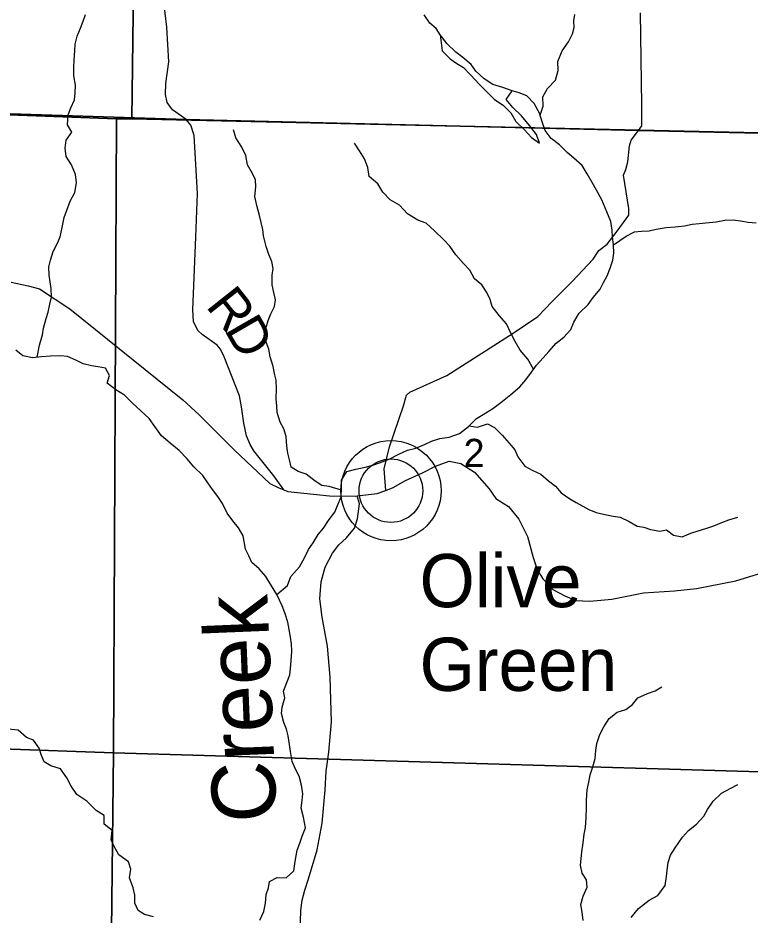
# Model space of a CAD drawing. Extents: x 2043100 to 2470832, y 443715 to 810583.
# Drawn here: x 2214757 to 2220493, y 633122 to 640149 of the extents above; entities that cross this region are included whole.
import ezdxf

# ---------------------------------------------------------------- set-up
doc = ezdxf.new("R2010")
doc.units = 0
for name, color, linetype in [('GM_X_Minor_Lake', 7, 'Continuous'), ('GM_X_Minor_River', 7, 'Continuous'), ('GM_X_Minor_River_Text', 7, 'Continuous'), ('GM_X_Section', 7, 'Continuous'), ('GM_X_Section_Text', 7, 'Continuous'), ('GM_X_State_Route', 7, 'Continuous'), ('GM_X_Township', 7, 'Continuous'), ('GM_X_Township_Road', 7, 'Continuous'), ('GM_X_Township_Road_Text', 7, 'Continuous'), ('GM_X_Township_ROW', 7, 'Continuous'), ('GM_X_Unincorporated', 7, 'Continuous'), ('GM_X_Unincorporated_Location', 7, 'Continuous'), ('GM_X_Unincorporated_Text', 7, 'Continuous')]:
    doc.layers.add(name, color=color, linetype=linetype)

msp = doc.modelspace()

# ---------------------------------------------------------------- linework, layer by layer
at = {"layer": 'GM_X_Minor_Lake'}
for points in [[(2218063.8, 640015.3), (2218080.2, 639891.3), (2218142.4, 639829.5), (2218194.5, 639791.6), (2218248.5, 639759.8), (2218302.7, 639701.9), (2218372.9, 639628.1), (2218427, 639572.2), (2218489.2, 639512.4), (2218561.3, 639462.6), (2218619.4, 639404.8), (2218657.6, 639336.9), (2218723.8, 639275), (2218780, 639213.2), (2218844.1, 639167.4), (2218819.9, 639235.4), (2218765.7, 639305.2), (2218701.5, 639381.1), (2218633.3, 639446.9), (2218581.1, 639510.7), (2218628.9, 639576.9)], [(2218628.9, 639576.9), (2218554.9, 639602.7), (2218478.8, 639626.5), (2218410.7, 639672.3), (2218344.6, 639732.1), (2218308.4, 639784), (2218242.3, 639837.8), (2218188.2, 639881.7), (2218120, 639945.5), (2218063.8, 640015.3)]]:
    msp.add_lwpolyline(points, dxfattribs=at)
at = {"layer": 'GM_X_Minor_River'}
for points in [[(2215119.4, 638585.3), (2215137.2, 638636.2), (2215164.9, 638714.4), (2215202.7, 638780.5), (2215214.5, 638856.6), (2215208.3, 638922.7), (2215176.1, 638998.6), (2215135.9, 639062.5), (2215127.7, 639128.5), (2215133.5, 639192.6), (2215179.3, 639252.8), (2215145.1, 639312.8), (2215150.9, 639390.8), (2215170.7, 639444.9), (2215200.5, 639507.1), (2215206.4, 639563.2), (2215208.2, 639623.2), (2215196, 639695.2), (2215193.8, 639759.2), (2215197.6, 639821.3), (2215203.4, 639891.4), (2215205.2, 639943.4), (2215221, 640005.5), (2215246.8, 640069.7), (2215266.7, 640123.8), (2215286.5, 640175.9)], [(2219371.5, 638629.4), (2219331.2, 638724.7), (2219291, 638798.7), (2219254.8, 638858.6), (2219216.6, 638928.5), (2219178.4, 638992.4), (2219112.3, 639050.2), (2219060.2, 639096.1), (2219000, 639153.9), (2218935.9, 639203.7), (2218887.7, 639267.6), (2218863.6, 639335.6), (2218843.4, 639401.6), (2218801.1, 639477.5), (2218743, 639539.3), (2218682.9, 639561.1), (2218628.9, 639576.9), (2218554.9, 639602.7), (2218478.8, 639626.5), (2218410.7, 639672.3), (2218344.6, 639732.1), (2218308.4, 639784), (2218242.3, 639837.8), (2218188.2, 639881.7), (2218120, 639945.5), (2218063.8, 640015.3), (2218033.7, 640067.3), (2217983.6, 640109.1), (2217939.4, 640173)], [(2218847.6, 639387.6), (2218873.2, 639457.7), (2218869, 639531.8), (2218906.8, 639595.9), (2218968.5, 639660.2), (2218990.3, 639736.3), (2218988.1, 639806.4), (2219019.8, 639890.5), (2219069.6, 639962.8), (2219101.4, 640024.9), (2219115.2, 640075), (2219113.1, 640125), (2219120.9, 640175.1)], [(2216650.8, 638601.2), (2216628.4, 638679.4), (2216612.2, 638749.4), (2216620, 638825.5), (2216617.8, 638879.5), (2216593.7, 638931.5), (2216555.5, 638999.4), (2216543.3, 639071.4), (2216511.1, 639135.3), (2216464.9, 639209.2), (2216444.7, 639273.2)], [(2217810.1, 638613.2), (2217746, 638681.2), (2217673.9, 638725), (2217615.7, 638782.9), (2217577.5, 638848.8), (2217509.4, 638906.6), (2217497.2, 638976.6), (2217473, 639044.6), (2217432.8, 639108.5), (2217392.7, 639168.4)], [(2217291.9, 636449.8), (2217194.8, 636477.8), (2217138.8, 636487.3), (2217086.5, 636520.9), (2217014.1, 636576.3), (2216951.9, 636595.8), (2216897.7, 636629.4), (2216885.2, 636687.3), (2216872.7, 636739.2), (2216864.3, 636795.2), (2216859.6, 636871.2), (2216839.1, 636929.1), (2216810.6, 636982.8), (2216788, 637058.7), (2216785.6, 637108.7), (2216781.1, 637164.7), (2216782.4, 637242.8), (2216779.8, 637312.8), (2216767.3, 637364.7), (2216756.8, 637418.7), (2216734.2, 637494.5), (2216721.7, 637554.5), (2216701.2, 637610.3), (2216692.7, 637664.3), (2216698.3, 637716.4), (2216717.7, 637778.6), (2216739.2, 637830.8), (2216766.7, 637889.1), (2216774.2, 637941.2), (2216761.7, 637997.1), (2216749.2, 638057.1), (2216748.5, 638135.1), (2216756.1, 638187.2), (2216745.6, 638241.2), (2216723.1, 638297), (2216702.6, 638358.9), (2216681.9, 638440.8), (2216675.4, 638492.7), (2216650.8, 638601.2)], [(2216784.5, 635633.7), (2216869.8, 635704.5), (2216895.2, 635774.7), (2216962.5, 635849.4), (2217001.9, 635919.8), (2217033.2, 635986.1), (2217070.8, 636038.4), (2217110.2, 636102.8), (2217149.7, 636153.2), (2217195.1, 636219.6), (2217238.5, 636278), (2217260, 636330.3), (2217289.4, 636396.6), (2217292.8, 636468.7), (2217292.3, 636528.7), (2217333.6, 636597.1), (2217403.4, 636615.7), (2217477.2, 636630.3), (2217537, 636646.9), (2217588.9, 636663.3), (2217664.5, 636694), (2217740.1, 636732.7), (2217809.8, 636763.3), (2217873.6, 636779.9), (2217943.3, 636806.5), (2217997, 636835), (2218062.8, 636855.5), (2218136.7, 636864.2), (2218216.4, 636892.9), (2218285.8, 636949.5), (2218349.2, 637010.1), (2218402.9, 637042.6), (2218478.4, 637089.3), (2218540, 637137.8), (2218619.4, 637198.6), (2218688.8, 637259.2), (2218736.3, 637313.7), (2218779.7, 637374.1), (2218819.2, 637428.5), (2218872.6, 637487), (2218916.2, 637537.4), (2218973.5, 637601.9), (2219033.1, 637648.4), (2219088.5, 637709), (2219112, 637765.2), (2219153.3, 637835.6), (2219224.7, 637904.3), (2219264.2, 637958.7), (2219317.6, 638025.2), (2219345.1, 638075.4), (2219372.6, 638127.7), (2219398, 638190), (2219417.5, 638250.2), (2219427, 638306.3), (2219424.4, 638372.3), (2219415.9, 638434.3), (2219411.4, 638486.3), (2219402.8, 638554.3), (2219371.5, 638629.4)], [(2218797.4, 637398.4), (2218752.8, 637475.9), (2218692.2, 637547.4), (2218653.7, 637615.2), (2218619.1, 637680.9), (2218584.5, 637752.7), (2218530, 637816.2), (2218473.4, 637889.8), (2218456.9, 637943.7), (2218430.5, 637999.5), (2218392, 638057.2), (2218333.6, 638104.8), (2218297, 638172.5), (2218246.6, 638226.1), (2218188, 638293.6), (2218141.5, 638361.3), (2218091.1, 638412.9), (2218020.5, 638480.3), (2217956, 638541.8), (2217889.9, 638565.2), (2217810.1, 638613.2)], [(2214907.2, 637490.9), (2214926.8, 637587), (2214948, 637667.3), (2214957.6, 637719.4), (2214976.9, 637793.6), (2214992.4, 637843.8), (2215007.9, 637907.9), (2215019.4, 637962.1), (2215016.8, 638030.1), (2215010.3, 638082.1), (2215001.9, 638134.1), (2214999.3, 638200.1), (2215010.8, 638250.2), (2215032.2, 638320.4), (2215065.6, 638384.8), (2215087.2, 638435), (2215104.5, 638507.2), (2215119.4, 638585.3)], [(2219424.4, 638372.3), (2219523.7, 638439.2), (2219587.4, 638473.8), (2219641.3, 638478.3), (2219703.2, 638480.8), (2219757.1, 638493.3), (2219834.9, 638508), (2219906.8, 638512.6), (2219980.7, 638521.2), (2220040.5, 638533.7), (2220094.4, 638538.2), (2220146.4, 638542.7), (2220228.2, 638551.4), (2220296.1, 638564), (2220362, 638568.5), (2220418, 638559), (2220478, 638549.5), (2220540.1, 638544)], [(2216886, 635004.1), (2216891.6, 635054.2), (2216897, 635114.3), (2216902.4, 635188.4), (2216899.9, 635246.4), (2216893.4, 635298.4), (2216882.9, 635358.3), (2216870.4, 635416.3), (2216847.8, 635490.1), (2216827.3, 635544), (2216784.5, 635633.7), (2216744, 635699.4), (2216699.4, 635775), (2216646.9, 635832.6), (2216588.5, 635882.2), (2216566, 635936), (2216539.6, 635987.8), (2216522.7, 636091.8), (2216484.2, 636155.5), (2216441.7, 636209.1), (2216395.2, 636270.8), (2216358.6, 636344.5), (2216324.1, 636400.2), (2216281.7, 636453.9), (2216245.3, 636507.6), (2216204.8, 636565.3), (2216136.2, 636632.8), (2216081.7, 636696.4), (2216019.2, 636761.9), (2215948.8, 636817.3), (2215882.3, 636874.8), (2215829.7, 636948.4), (2215785.2, 637012), (2215722.7, 637069.5), (2215652.2, 637135), (2215591.7, 637194.5), (2215523.4, 637235.9), (2215457, 637287.4), (2215474.4, 637347.6), (2215444, 637405.4), (2215385.9, 637416.9), (2215331.9, 637424.4), (2215267.8, 637439.9), (2215209.6, 637467.4), (2215145.4, 637496.8), (2215091.4, 637502.4), (2215011.5, 637499.7), (2214941.6, 637495.1), (2214871.7, 637486.5), (2214795.6, 637501.8), (2214739.3, 637545.4)], [(2218289.1, 636952.7), (2218357.8, 636942.2), (2218435.5, 636970.8), (2218489.7, 636941.3), (2218550.2, 636881.8), (2218606.7, 636818.2), (2218651.2, 636764.6), (2218673.6, 636710.7), (2218728.2, 636639.1), (2218786.4, 636607.6), (2218852.7, 636574.2), (2218915.1, 636522.7), (2218969.4, 636481.1), (2219013.8, 636429.4), (2219080.2, 636382), (2219130.4, 636354.4), (2219230.8, 636299.2), (2219287, 636275.7), (2219367.1, 636256.4), (2219421.1, 636246.8), (2219475.2, 636239.3), (2219545.4, 636203.9), (2219607.7, 636168.4), (2219659.7, 636160.8), (2219711.8, 636141.3), (2219785.9, 636127.9), (2219837.8, 636138.3), (2219894.1, 636096.8), (2219962.1, 636085.4), (2220029.9, 636112), (2220085.6, 636132.5), (2220145.4, 636151), (2220209.2, 636171.6), (2220270.9, 636196.1), (2220326.7, 636216.6), (2220396.5, 636237.2)], [(2216653.1, 633082.8), (2216684.5, 633151.1), (2216695.9, 633215.2), (2216701.3, 633283.3), (2216720.8, 633335.5), (2216728.4, 633385.6), (2216788.1, 633416.2), (2216858, 633412.8), (2216917.5, 633469.3), (2216928.9, 633541.5), (2216944.1, 633629.7), (2216965.6, 633683.9), (2216985.1, 633740.1), (2217010.5, 633804.4), (2216993.7, 633888.3), (2216975.1, 633958.2), (2216984.6, 634020.3), (2216988.1, 634070.4), (2216979.5, 634140.3), (2216960.9, 634210.2), (2216930.5, 634264), (2216906, 634325.8), (2216893.3, 634403.8), (2216884.8, 634457.7), (2216874.2, 634525.7), (2216859.8, 634577.6), (2216839.3, 634629.5), (2216822.7, 634699.4), (2216826.3, 634749.4), (2216847.6, 634823.7), (2216837.2, 634875.6), (2216864.6, 634943.9), (2216886, 635004.1)], [(2219185.2, 633080.6), (2219178.6, 633144.6), (2219168.1, 633204.5), (2219185.5, 633270.8), (2219216.9, 633341.1), (2219210.4, 633397), (2219178, 633448.8), (2219165.4, 633512.7), (2219169, 633562.8), (2219174.5, 633616.9), (2219185.8, 633687), (2219193.3, 633755.2), (2219202.8, 633807.3), (2219208.1, 633883.4), (2219211.4, 633963.4), (2219212.9, 634021.5), (2219216.2, 634101.6), (2219229.6, 634161.7), (2219239.1, 634219.9), (2219260.5, 634284.1), (2219280, 634348.3), (2219285.4, 634410.4), (2219292.9, 634464.5), (2219316.3, 634536.8), (2219347.7, 634597.1), (2219389.1, 634661.5), (2219452.6, 634710), (2219520.4, 634732.6), (2219572, 634771.1), (2219613.5, 634823.5), (2219689.2, 634856.2), (2219748.9, 634878.7), (2219802.6, 634909.2)], [(2215819.5, 633107.6), (2215749.4, 633127), (2215699.2, 633158.6), (2215672.7, 633216.4), (2215672.1, 633276.5), (2215659.6, 633336.4), (2215631, 633414.2), (2215642.4, 633482.4), (2215623.9, 633538.2), (2215547.4, 633593.6), (2215510.9, 633659.3), (2215488.5, 633711.2), (2215495.8, 633783.3), (2215433.4, 633832.8), (2215432.8, 633900.8), (2215368.5, 633940.3), (2215295.9, 634013.7), (2215219.5, 634065.1), (2215173, 634132.8), (2215140.4, 634196.5), (2215089.9, 634266.1), (2215015.7, 634291.5), (2214961.5, 634321.1), (2214941, 634372.9), (2214922.6, 634428.8), (2214878, 634492.5), (2214823.9, 634514), (2214759.5, 634569.5), (2214681.4, 634578.8)], [(2219560.7, 633103.9), (2219620, 633174.4), (2219701.4, 633239.2), (2219771, 633275.8), (2219828.3, 633352.3), (2219839.7, 633424.5), (2219843.2, 633474.5), (2219852.7, 633534.7), (2219870.2, 633590.9), (2219905.6, 633649.2), (2219964.9, 633731.8), (2220010.4, 633784.2), (2220073.9, 633832.8), (2220131.3, 633895.3), (2220160.8, 633947.6), (2220204.2, 634014), (2220269.6, 634076.6), (2220341.2, 634115.3), (2220396.9, 634145.8)]]:
    msp.add_lwpolyline(points, dxfattribs=at)
at = {"layer": 'GM_X_Section'}
for points in [[(2210365.8, 644850.6), (2215718.4, 644700.1), (2215649.9, 639357.3), (2215529.7, 639359.7), (2210345.4, 639550.4)], [(2220999.9, 644558.9), (2220911.1, 639239.9), (2215649.9, 639357.3), (2215718.4, 644700.1)], [(2210345.4, 639550.4), (2215529.7, 639359.7), (2215505, 634393.5), (2210254, 634579.7)], [(2215529.7, 639359.7), (2215649.9, 639357.3), (2220911.1, 639239.9), (2220838.7, 634236.9), (2215505, 634393.5)], [(2210254, 634579.7), (2215505, 634393.5), (2215444.6, 629042.8), (2210151.8, 629182.9)], [(2215505, 634393.5), (2220838.7, 634236.9), (2220732.4, 628875.8), (2215444.6, 629042.8)]]:
    msp.add_lwpolyline(points, close=True, dxfattribs=at)
at = {"layer": 'GM_X_State_Route'}
msp.add_lwpolyline([(2214703.7, 638079.4), (2214836.4, 638050.2), (2214925, 638026.1), (2215164.7, 637869.1), (2216049.1, 637157.1), (2216177.8, 637039.7), (2216452.1, 636765.2), (2216730.1, 636502.8), (2216800.9, 636468.3), (2216839.3, 636452.8), (2216871.6, 636439.8), (2217196.7, 636404.8), (2217398.8, 636403.2), (2217416, 636405.2), (2217572.5, 636423), (2217639.8, 636448.6), (2217695.6, 636469.8), (2217792.4, 636526), (2217927.2, 636585), (2218028.1, 636637.3), (2218135.3, 636677.7), (2218227.8, 636659.7), (2218333.4, 636591.8), (2218448.4, 636460.1), (2218500.1, 636385.1), (2218599.5, 636323.2), (2218681.8, 636222.8), (2218748.8, 636088), (2218792.5, 635922.7), (2218824.7, 635827.3), (2218870.3, 635756.1), (2218948.2, 635671.7), (2219041.3, 635623.6), (2219128.3, 635585.5), (2219236.5, 635579.8), (2219410.2, 635595.6), (2219659.3, 635645.1), (2219901.2, 635660.4), (2220072.9, 635680.2), (2220381.7, 635741), (2220558.7, 635794.9)], dxfattribs=at)
at = {"layer": 'GM_X_Township'}
for points in [[(2221192, 660298.5), (2221175.2, 657998.8), (2221148.7, 653364.1), (2221047.8, 648017.8), (2221044, 645934.3), (2220986.4, 642634.5), (2220927.1, 639237.4), (2219619.4, 639265.9), (2216075, 639353.1), (2210326.8, 639537.9), (2204968.7, 639659.7), (2200443.3, 639770.7), (2194113.9, 639990), (2194110.3, 640430.4), (2194154.4, 645194.2), (2194418.6, 656109.1), (2194455.6, 656593), (2194569.9, 662033.3)], [(2209977.9, 623419.1), (2210251.5, 634590.7), (2210261.7, 635532.1), (2210323.9, 639312.1), (2210330.4, 639454.1), (2210326.8, 639537.9), (2216075, 639353.1), (2219619.4, 639265.9), (2220927.1, 639237.4), (2223066.2, 639196.9), (2225149.7, 639137.8), (2227395.5, 639101), (2230294.1, 639053.5), (2232922, 639010.4), (2234148.5, 638991.7), (2234148.8, 638924.2), (2234162.8, 635122.7), (2234171.5, 633589.1), (2234072.5, 630720.1)]]:
    msp.add_lwpolyline(points, dxfattribs=at)
at = {"layer": 'GM_X_Township_Road'}
for points in [[(2216038.1, 639379.6), (2215967.9, 639429.8), (2215926.3, 639487.3), (2215912.4, 639548.7), (2215914.4, 639635.8), (2215940.1, 639804.2), (2215924.5, 640077.6), (2215858, 640628.1)], [(2216839.3, 636452.8), (2216762.2, 636563.4), (2216605.3, 636758.9), (2216577, 636806.9), (2216548.7, 636874.8), (2216526.3, 636974.9), (2216509.7, 637103), (2216493.3, 637189.1), (2216371.9, 637495), (2216343.6, 637554.9), (2216317.4, 637584.8), (2216199, 637668.4), (2216166.8, 637700.3), (2216132.5, 637772.3), (2216128.1, 637862.4), (2216151.6, 638435.4), (2216163.4, 638774.5), (2216137.1, 639229), (2216110.5, 639309), (2216075, 639353.1), (2216038.1, 639379.6)], [(2216968.8, 632984.5), (2216973, 633158.7), (2216984.1, 633238.7), (2217005.1, 633316.6), (2217032.2, 633404.4), (2217101.1, 633631.9), (2217141.8, 633841.8), (2217163.2, 634101.9), (2217173, 634250), (2217192.9, 634398), (2217214, 634636.2), (2217204.4, 634984.9), (2217181.5, 635227.5), (2217140.3, 635456.4), (2217122.1, 635598.9), (2217133.8, 635733), (2217165.3, 635846.8), (2217220.7, 635956.3), (2217271.6, 636021.7), (2217330.4, 636077.1), (2217393.4, 636152.4), (2217418.3, 636224.2), (2217433.8, 636342.2), (2217416, 636405.2)]]:
    msp.add_lwpolyline(points, dxfattribs=at)
at = {"layer": 'GM_X_Township_ROW'}
msp.add_lwpolyline([(2217639.8, 636448.6), (2217626.7, 636618.2), (2217668.5, 636788.4), (2217778.2, 637111), (2217802.2, 637193.1), (2217828.1, 637217.2), (2218117.9, 637347.7), (2218637.5, 637680.9), (2218831.3, 637809.3), (2218941.2, 637925.6), (2219099, 638084), (2219262.8, 638260.5), (2219308.7, 638326.6), (2219374.6, 638376.8), (2219452.5, 638479), (2219544, 638604.4), (2219544, 638657.2), (2219500.9, 638917.4), (2219519, 638960.5), (2219535.7, 639021.8), (2219548.2, 639147), (2219562.1, 639191.5), (2219619.4, 639265.9), (2219644.2, 639304.2), (2219645.6, 639467), (2219635.9, 640189.1)], dxfattribs=at)
at = {"layer": 'GM_X_Unincorporated'}
for radius in [392.8, 249]:
    msp.add_circle((2217679.3, 636445.8), radius, dxfattribs=at)
at = {"layer": 'GM_X_Unincorporated_Location'}
msp.add_line((2217679.3, 636445.8), (2217679.3, 636445.8), dxfattribs=at)

# ---------------------------------------------------------------- texts
at = {"layer": 'GM_X_Minor_River_Text'}
msp.add_text('Creek', height=499.94, rotation=92.37441, dxfattribs=at).set_placement((2216784.9, 633856))
at = {"layer": 'GM_X_Section_Text'}
msp.add_text('2', height=220.8, rotation=0.00001, dxfattribs=at).set_placement((2218248.8, 636631))
at = {"layer": 'GM_X_Township_Road_Text'}
for s, rotation, p in [('R', 308.45317, (2216222.7, 637889.9)), ('D', 300.00786, (2216369.3, 637706.6))]:
    msp.add_text(s, height=300, rotation=rotation, dxfattribs=at).set_placement(p)
at = {"layer": 'GM_X_Unincorporated_Text'}
for s, p in [('Olive', (2217903.4, 635533.3)), ('Green', (2217903.4, 634877.7))]:
    msp.add_text(s, height=416.67, rotation=0.00001, dxfattribs=at).set_placement(p)

doc.saveas('drawing.dxf')
